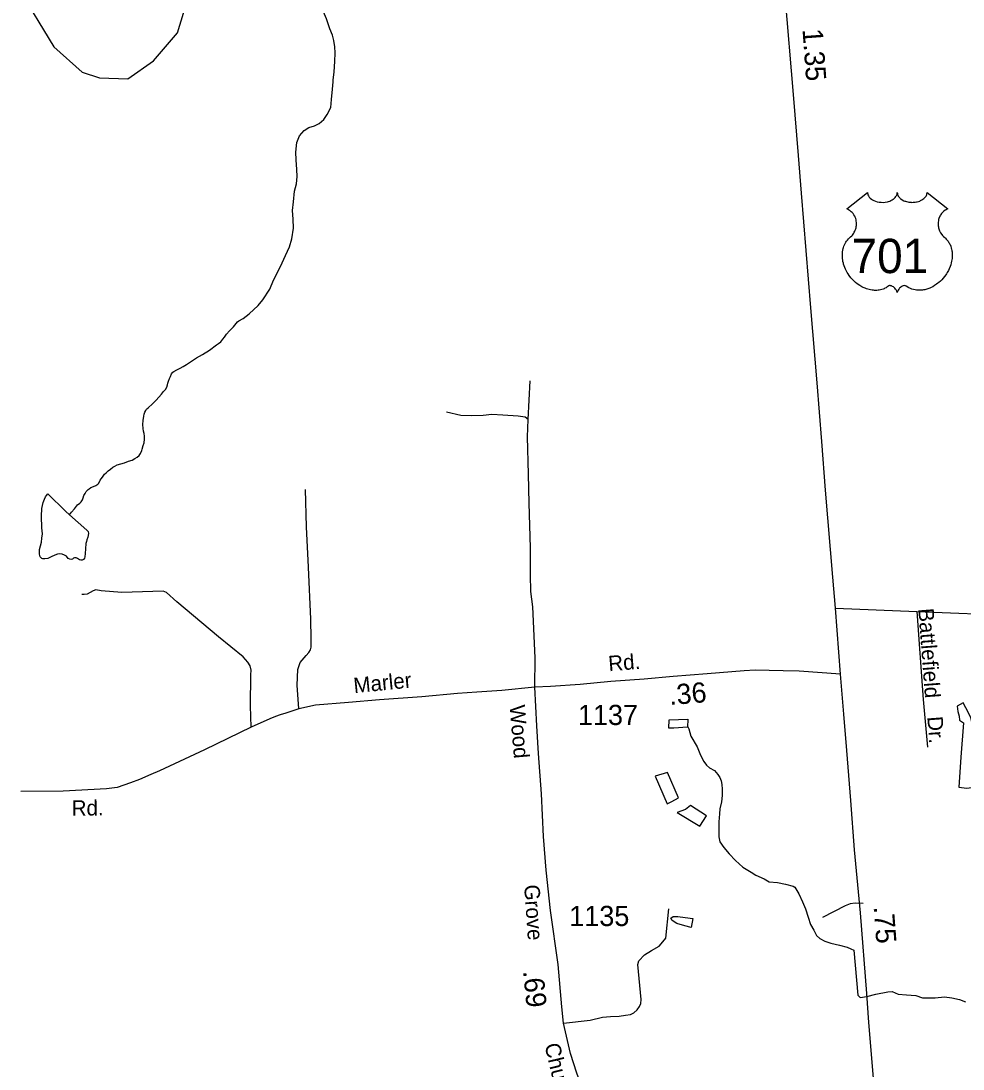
# Model space of a CAD drawing. Extents: x 2082433 to 2279600, y 546599 to 755198.
# Drawn here: x 2185139 to 2190966, y 571568 to 578053 of the extents above; entities that cross this region are included whole.
import ezdxf

# ---------------------------------------------------------------- set-up
doc = ezdxf.new("R2010")
doc.units = 0
for name, color, linetype in [('Exist Hydrographic Creek Single Shore', 7, 'Continuous'), ('Exist Hydrographic Misc Water Feature', 7, 'Continuous'), ('Exist Hydrographic Pond Under 1500 Sq Ft', 7, 'Continuous'), ('Exist Road Non-System Type 51', 7, 'Continuous'), ('Exist Road Non-System Type 51 Label', 7, 'Continuous'), ('Exist Road Primary US Attributed', 7, 'Continuous'), ('Exist Road Primary US Mileage Hundredths English Label', 7, 'Continuous'), ('Exist Road Primary US Shield CELL', 7, 'Continuous'), ('Exist Road Primary US Shield Number Label', 7, 'Continuous'), ('Exist Road Secondary Mileage Hundredths English Label', 7, 'Continuous'), ('Exist Road Secondary Type 51 Attributed', 7, 'Continuous'), ('Exist Road Secondary Type 51 Label', 7, 'Continuous'), ('Exist Road Secondary Type 51 Number Label', 7, 'Continuous')]:
    doc.layers.add(name, color=color, linetype=linetype)

msp = doc.modelspace()

# ---------------------------------------------------------------- linework, layer by layer
at = {"layer": 'Exist Hydrographic Creek Single Shore'}
for points in [[(2181467.1, 577886.7), (2181946.6, 577825.5), (2182314.5, 577956), (2182504.4, 577991.6), (2182948, 577958.6), (2183357.1, 578156.8), (2184057.2, 578077.1), (2184232.3, 578086.7), (2184340.1, 578153.3), (2184572.3, 578361.9), (2184713.1, 578414.8), (2185013.1, 578366), (2185122.2, 578259), (2185341.2, 577893.7), (2185516.3, 577735.9), (2185625.2, 577701), (2185800.3, 577694.1), (2185958.2, 577805.7), (2186106.3, 577979.9), (2186196.3, 578273.3), (2186279.4, 578389.7), (2186295.8, 578394), (2186829.9, 578608.7)], [(2187070.6, 577677.1), (2187070.3, 577686.8), (2187076.1, 577739.1), (2187079.6, 577803), (2187081.4, 577855.1), (2187081, 577892.9), (2187074.4, 577932.8), (2187066.7, 577964.8), (2187049.8, 578004.7), (2187027.9, 578066.7), (2187003.5, 578124.4), (2186974.8, 578200.1), (2186948.5, 578264), (2186932.1, 578316), (2186921.9, 578349.6), (2186917.6, 578361.6), (2186909.6, 578397.7), (2186903.5, 578439.6), (2186829.9, 578608.7)], [(2186486.6, 576197.5), (2186512.8, 576211.8), (2186550.5, 576240.2), (2186606.1, 576292.2), (2186633.8, 576326.5), (2186677.3, 576393), (2186701, 576449), (2186744.3, 576533.3), (2186774, 576601.4), (2186799.7, 576655.5), (2186815.1, 576705.5), (2186824.9, 576771.7), (2186822.4, 576825.7), (2186818.3, 576879.8), (2186825.5, 576933.5), (2186831.1, 576999.5), (2186842.9, 577045.6), (2186846.4, 577089.7), (2186844.4, 577133.7), (2186841.7, 577193.8), (2186839.9, 577241.5), (2186845.2, 577301.5), (2186860.8, 577341.8), (2186890.7, 577375.8), (2186920, 577394.1), (2186954.1, 577404.3), (2186984, 577418.5), (2187011.9, 577442.6), (2187033.8, 577475), (2187055.8, 577517.1), (2187059.1, 577566.9), (2187066.7, 577631.1), (2187070.6, 577677.1)], [(2185439.8, 574996.7), (2185451.9, 575012.7), (2185469.5, 575034.8), (2185489.2, 575059), (2185503.3, 575069), (2185511.3, 575077.1), (2185519.3, 575089.3), (2185523, 575103), (2185526.9, 575117), (2185534.9, 575129.1), (2185542.9, 575141.3), (2185554.8, 575153.3), (2185561, 575157.3), (2185570.8, 575165.5), (2185586.6, 575171.6), (2185600.7, 575179.6), (2185614.5, 575187.7), (2185620.6, 575193.6), (2185628.6, 575211.5), (2185634.6, 575219.5), (2185642.4, 575229.7), (2185656.3, 575247.9), (2185666.6, 575257.7), (2185677.8, 575269.8), (2185691.8, 575279.8), (2185706.3, 575292.2), (2185720.1, 575298.3), (2185734, 575306.3), (2185756, 575312.3), (2185780, 575318.4), (2185803.7, 575328.6), (2185825.9, 575334.6), (2185843.3, 575344.9), (2185857.5, 575352.9), (2185869.6, 575364.9), (2185877.6, 575377.1), (2185885.4, 575395), (2185889.2, 575402.9), (2185895.4, 575425.1), (2185900.9, 575443.3), (2185903, 575465.3), (2185903, 575483.1), (2185900.7, 575500.9), (2185896.8, 575514.9), (2185894.8, 575531), (2185892.7, 575556.8), (2185894.2, 575581), (2185898.1, 575607.1), (2185899.9, 575621), (2185904.2, 575633), (2185910, 575643.1), (2185915.7, 575651.1), (2185926, 575658.9), (2185951.6, 575683.4), (2185975.6, 575707.4), (2185991.4, 575725.7), (2186007.6, 575743.5), (2186021.3, 575759.7), (2186033.4, 575773.6), (2186040.8, 575787.9), (2186045.3, 575801.9), (2186046.9, 575811.8), (2186050.6, 575823.8), (2186056.8, 575839.9), (2186062.9, 575854), (2186070.7, 575869.8), (2186078.3, 575880), (2186084.5, 575884), (2186102.3, 575894.2), (2186124.4, 575904.3), (2186142.3, 575914.2), (2186162.6, 575926.5), (2186188, 575944.6), (2186224.1, 575968.7), (2186261.8, 575988.9), (2186304.1, 576015.4), (2186347.7, 576048.2), (2186361.3, 576058.3), (2186375.8, 576068.2), (2186387.5, 576084.8), (2186397.6, 576096.6), (2186409.5, 576115.1), (2186429.4, 576135.2), (2186453.3, 576161.2), (2186478.8, 576191.8), (2186486.6, 576197.5)], [(2189261.8, 573689), (2189271.2, 573671.9), (2189283.5, 573627.8), (2189321.8, 573562), (2189342.1, 573510.3), (2189362.6, 573470.3), (2189378.6, 573448.8), (2189398.5, 573430.8), (2189429.1, 573414.8), (2189449, 573391.1), (2189462.9, 573371.2), (2189469.5, 573351.2), (2189473.4, 573329.4), (2189475.6, 573299.1), (2189475.8, 573261.4), (2189472.1, 573221.4), (2189462.1, 573177.5), (2189460.4, 573147.3), (2189455.1, 573097.4), (2189455.1, 573043.5), (2189455.5, 573005.3), (2189461.7, 572973.6), (2189485.9, 572939.5), (2189520.5, 572899.8), (2189558.7, 572858), (2189604.8, 572816.5), (2189655.2, 572785), (2189685.4, 572767), (2189735.4, 572745.3), (2189767.2, 572725.4), (2189819.5, 572722), (2189867.5, 572712.3), (2189915.9, 572698.5), (2189925.9, 572692.6), (2189949.9, 572652.8), (2189973.9, 572603), (2189992.5, 572559.2), (2190008.9, 572507.3), (2190022.9, 572461.3), (2190043.2, 572427.4), (2190059.8, 572393.8), (2190079.7, 572375.7), (2190111.9, 572359.9), (2190148, 572346.3), (2190202.1, 572334.6), (2190250.3, 572322.8), (2190272.2, 572311.4), (2190289.9, 572303.4), (2190315.9, 572025.7), (2190323.9, 572017.6), (2190329.9, 572009.9), (2190372.1, 572016.1), (2190427.7, 572030.4), (2190501.9, 572044.7), (2190527.7, 572047.3), (2190566.1, 572031.4), (2190615.9, 572027.5), (2190674.1, 572022), (2190716, 572008.3), (2190745.9, 572008.7), (2190793.9, 572008.7), (2190851.9, 572015.4), (2190897.8, 572007.7), (2190943.8, 571997.9), (2190982.3, 571984.3)]]:
    msp.add_lwpolyline(points, dxfattribs=at)
at = {"layer": 'Exist Hydrographic Misc Water Feature'}
msp.add_lwpolyline([(2189295, 572498.3), (2189285.5, 572444.2), (2189245.5, 572454.3), (2189195.1, 572467.9), (2189167.4, 572487.6), (2189159.2, 572501.4), (2189173.2, 572511.4), (2189202.9, 572511.8), (2189247, 572505.9), (2189295, 572498.3)], dxfattribs=at)
at = {"layer": 'Exist Hydrographic Pond Under 1500 Sq Ft'}
for points in [[(2185439.8, 574996.7), (2185546.2, 574903.2), (2185554.4, 574893.5), (2185556.2, 574881.4), (2185552.6, 574859.3), (2185546.6, 574841.5), (2185544.3, 574831.3), (2185540.7, 574819.2), (2185536.8, 574787.4), (2185535.1, 574757.2), (2185533.5, 574737.2), (2185531.2, 574729.4), (2185525.3, 574721.4), (2185517.3, 574717.3), (2185509.3, 574717.4), (2185501.1, 574719), (2185495.3, 574723.1), (2185487.5, 574727.1), (2185479.3, 574731.2), (2185469.5, 574731.1), (2185463.1, 574729.2), (2185457, 574722.8), (2185449, 574720.7), (2185441.4, 574722.7), (2185431.4, 574726.7), (2185419.3, 574740.7), (2185407.4, 574748.5), (2185393, 574754.4), (2185375.2, 574756.3), (2185365.5, 574754.5), (2185357.5, 574752.4), (2185329, 574740.1), (2185305.3, 574727.9), (2185285.6, 574724), (2185273.3, 574723.8), (2185267.5, 574727.9), (2185257.3, 574737.6), (2185253.6, 574753.6), (2185253, 574781.6), (2185259.3, 574805.8), (2185265.1, 574827.6), (2185268.6, 574851.8), (2185270.8, 574879.9), (2185268.1, 574916), (2185266.1, 574989.7), (2185267.3, 575035.7), (2185275.3, 575073.8), (2185283.3, 575093.7), (2185291.3, 575107.9), (2185297.1, 575117.6), (2185305.3, 575127.7), (2185413.5, 575020.5), (2185439.8, 574996.7)], [(2191018.6, 573309.8), (2191036.9, 573311.9), (2191098.8, 573338.6), (2191100.9, 573356.6), (2191092.2, 573384.6), (2191066.2, 573432.4), (2191051.8, 573496.2), (2191036.9, 573562.1), (2191028.7, 573627.8), (2191024.4, 573683.6), (2191018.2, 573725.9), (2191011.7, 573747.6), (2190983.6, 573803.3), (2190967.4, 573833.4), (2190929.4, 573813.1), (2190933.7, 573779.3), (2190941.7, 573751.3), (2190944.2, 573727.4), (2190968.4, 573709.5), (2190953.4, 573497.3), (2190940.7, 573311.4), (2190989.1, 573305.7), (2191018.6, 573309.8)], [(2189177.5, 573677.5), (2189147.2, 573677.6), (2189149.2, 573727.6), (2189263.1, 573732.3), (2189261.6, 573682.2), (2189177.5, 573677.5)], [(2189165.5, 573223.4), (2189205.5, 573245.8), (2189138.4, 573403.1), (2189062.6, 573380.9), (2189135.6, 573209.3), (2189165.5, 573223.4)], [(2189197.7, 573154.8), (2189338.4, 573069.9), (2189380.2, 573134.2), (2189279.8, 573197.6), (2189249.8, 573173.3), (2189197.7, 573154.8)]]:
    msp.add_lwpolyline(points, dxfattribs=at)
at = {"layer": 'Exist Road Non-System Type 51'}
for p, q in [((2188276.2, 575586.4), (2188287.6, 575826)), ((2190177.4, 574419.7), (2190681.2, 574398.8))]:
    msp.add_line(p, q, dxfattribs=at)
for points in [[(2188276.2, 575586.4), (2188257.6, 575601.9), (2188214.3, 575607.1), (2188120.3, 575613.3), (2188052.1, 575618.4), (2187998.4, 575612.2), (2187927.1, 575610.2), (2187860, 575612.2), (2187770.2, 575631.8)], [(2188316.5, 573929.8), (2188319.6, 574112.6), (2188304.1, 574427.6), (2188292.7, 574523.7), (2188290.7, 574624.9), (2188290.7, 574793.2), (2188282.4, 575069), (2188278.3, 575248.7), (2188273.1, 575480), (2188276.2, 575586.4)], [(2186857.2, 573796.6), (2186846.9, 573943.3), (2186851, 574039.3), (2186866.5, 574083.7), (2186903.7, 574127.1), (2186919.2, 574145.7), (2186930.5, 574162.2), (2186934.7, 574178.7), (2186934.7, 574230.4), (2186932.6, 574351.2), (2186918.1, 574672.4), (2186905.7, 574923.4), (2186899.5, 575153.7)], [(2186562.9, 573684), (2186558.7, 573814.2), (2186560.8, 574006.3), (2186561.8, 574036.2), (2186555.6, 574063.1), (2186542.2, 574084.8), (2186513.3, 574117.8), (2186361.5, 574242.8), (2186103.3, 574458.6), (2186039.2, 574516.5), (2186018.6, 574524.7), (2185762.5, 574517.5), (2185635.4, 574527.8), (2185602.4, 574534), (2185584.8, 574527.8), (2185547.6, 574507.2), (2185530.1, 574504.1), (2185515.6, 574504.1)], [(2190681.2, 574398.8), (2190720.5, 573853.4), (2190745.9, 573558.8)], [(2190681.2, 574398.8), (2191097.2, 574382.6), (2191721.1, 574344.5)], [(2190349, 572592.2), (2190298.4, 572594.2), (2190268.4, 572589.1), (2190236.4, 572576.7), (2190098, 572505.4)], [(2188494.4, 571850.9), (2188660.7, 571869.5), (2188736.1, 571889.1), (2188784.6, 571892.2), (2188838.4, 571894.3), (2188878.6, 571900.5), (2188908.6, 571905.6), (2188929.2, 571916), (2188949.9, 571933.5), (2188965.4, 571954.2), (2188972.6, 571972.8), (2188974.7, 571997.6), (2188954, 572215.5), (2188961.3, 572237.2), (2188996.4, 572275.4), (2189038.7, 572301.2), (2189087.3, 572329.1), (2189110, 572354.9), (2189128.6, 572376.6), (2189147.2, 572558.4)]]:
    msp.add_lwpolyline(points, dxfattribs=at)
at = {"layer": 'Exist Road Primary US Attributed'}
for points in [[(2190208, 574010.9), (2190177.4, 574419.7), (2190160.3, 574612.2), (2190116.1, 575150.4), (2190092.6, 575451.5), (2190065, 575813), (2190025.8, 576278), (2189967, 576987.4), (2189948.3, 577219.9), (2189918.5, 577598), (2189866.5, 578211.2), (2189845.7, 578473.1), (2189825.2, 578727.7)], [(2190528.7, 570082.8), (2190518.4, 570213.9), (2190498, 570476.2), (2190469.9, 570808.4), (2190441, 571145.6), (2190420.5, 571412.2), (2190383.9, 571856.7), (2190372, 572034.7), (2190331.9, 572533.8), (2190295.3, 572924.7), (2190273.2, 573230.4), (2190247.6, 573539.5), (2190228.9, 573764.4), (2190208, 574010.9)]]:
    msp.add_lwpolyline(points, dxfattribs=at)
at = {"layer": 'Exist Road Primary US Shield CELL'}
msp.add_lwpolyline([(2190375.7, 576992), (2190376, 576986.7), (2190377.3, 576980.4), (2190378.3, 576977.1), (2190381.3, 576970.9), (2190386.1, 576963.5), (2190392.9, 576956.3), (2190400.6, 576950), (2190405.8, 576946.7), (2190414.5, 576942), (2190424.5, 576937.8), (2190435.6, 576934.6), (2190446.9, 576932.3), (2190459.3, 576930.9), (2190471.5, 576930.7), (2190484.7, 576931.7), (2190499.3, 576934.5), (2190506.1, 576936.3), (2190513.6, 576938.8), (2190520.6, 576941.7), (2190528.2, 576945.8), (2190534.4, 576949.8), (2190539.2, 576953.3), (2190546.1, 576959.8), (2190551.5, 576966.6), (2190553.8, 576970.4), (2190555.7, 576974), (2190558.4, 576981.8), (2190559.2, 576985.2), (2190559.7, 576992.3), (2190560.2, 576986.3), (2190560.8, 576982.6), (2190561.8, 576979), (2190563.3, 576975.1), (2190566, 576969.6), (2190569.1, 576965.1), (2190574.8, 576958.3), (2190578.4, 576955), (2190581.6, 576952.3), (2190590.4, 576946.3), (2190600.6, 576941.1), (2190605.6, 576938.9), (2190610.8, 576937.1), (2190617.3, 576935.1), (2190624, 576933.5), (2190630.7, 576932.4), (2190637.6, 576931.4), (2190644.6, 576930.9), (2190650.3, 576930.7), (2190657.2, 576930.8), (2190663.7, 576931.2), (2190670.3, 576931.9), (2190677.6, 576933.1), (2190683.4, 576934.4), (2190691.2, 576936.5), (2190698.2, 576939), (2190704.3, 576941.7), (2190712.3, 576945.8), (2190718.8, 576949.9), (2190723.5, 576953.7), (2190729.1, 576958.8), (2190734.4, 576965), (2190737.5, 576969.5), (2190739.7, 576974.1), (2190741.8, 576979), (2190743, 576984.1), (2190743.6, 576988.6), (2190743.8, 576992.4), (2190872.3, 576890), (2190869.3, 576888.8), (2190862.3, 576885.4), (2190856.8, 576882.2), (2190847.9, 576875.9), (2190844.1, 576872.5), (2190840.3, 576868.9), (2190836.9, 576865.1), (2190833.8, 576861.6), (2190830.1, 576856.4), (2190826.7, 576851.2), (2190823.5, 576845.5), (2190821.1, 576840.6), (2190817.1, 576830.3), (2190815.2, 576823.7), (2190814, 576818.2), (2190812.5, 576806.7), (2190812.1, 576801.2), (2190812.1, 576795.8), (2190812.4, 576790.1), (2190812.9, 576784.7), (2190813.9, 576779), (2190814.8, 576774), (2190816.4, 576767.8), (2190818.7, 576760.7), (2190821.5, 576753.7), (2190827.4, 576742.6), (2190835, 576731.2), (2190840.3, 576724.8), (2190845.7, 576719.3), (2190853.6, 576712.6), (2190857.9, 576708.8), (2190862.8, 576703.9), (2190870.9, 576694.5), (2190874.1, 576690.1), (2190877.4, 576685.2), (2190880.5, 576680.1), (2190883.5, 576674.6), (2190886, 576669.9), (2190890.5, 576658.8), (2190893.8, 576648.1), (2190895.3, 576642.5), (2190897.7, 576629.9), (2190898.6, 576623.7), (2190899.6, 576611.3), (2190899.6, 576596.4), (2190898.5, 576582.3), (2190895.8, 576565.8), (2190893.6, 576555.9), (2190890.2, 576544.5), (2190887, 576534.5), (2190881.1, 576519.9), (2190875.9, 576509.2), (2190869.1, 576496.8), (2190864.5, 576489.2), (2190859.1, 576481.2), (2190852.3, 576471.9), (2190844.4, 576462), (2190835, 576451.6), (2190827.3, 576443.9), (2190817.3, 576435), (2190811.2, 576430), (2190802.5, 576423.4), (2190790.7, 576415.5), (2190779, 576408.8), (2190769, 576403.7), (2190760.2, 576399.9), (2190748.8, 576395.5), (2190729.8, 576390.3), (2190722.9, 576388.9), (2190714.7, 576387.6), (2190707.1, 576386.9), (2190699.6, 576386.4), (2190689.6, 576386.4), (2190679.6, 576387.2), (2190670.2, 576388.5), (2190660.4, 576390.6), (2190650.2, 576393.6), (2190640.9, 576397.3), (2190631.5, 576401.9), (2190615.5, 576412), (2190610.9, 576414.4), (2190608.4, 576415.1), (2190602.2, 576415.4), (2190596.4, 576414.2), (2190590.5, 576411.8), (2190587, 576409.9), (2190582.2, 576406.8), (2190578.6, 576403.9), (2190574.2, 576399.7), (2190571.1, 576396.2), (2190568.8, 576393.5), (2190564.3, 576386.4), (2190562.7, 576383.1), (2190561.1, 576378.7), (2190559.6, 576372.4), (2190557.6, 576380.4), (2190555.2, 576385.7), (2190552.5, 576390.3), (2190549.6, 576394.3), (2190545.1, 576399.5), (2190541.1, 576403.4), (2190536.3, 576407.3), (2190531.1, 576410.4), (2190527, 576412.6), (2190523.2, 576414), (2190518.5, 576415.1), (2190514.7, 576415.4), (2190511.6, 576415.4), (2190507.3, 576414.4), (2190501.5, 576410.2), (2190496, 576406.4), (2190490, 576402.7), (2190482.9, 576398.9), (2190477.6, 576396.4), (2190471.4, 576394), (2190464.1, 576391.6), (2190456.2, 576389.5), (2190448.1, 576387.9), (2190440.9, 576386.8), (2190433.3, 576386.1), (2190426.4, 576385.9), (2190419.1, 576386), (2190412.4, 576386.5), (2190404.6, 576387.2), (2190394.8, 576388.6), (2190386.8, 576390.4), (2190378.3, 576392.7), (2190369.6, 576395.5), (2190360.2, 576399), (2190348.5, 576404.1), (2190340.4, 576408.3), (2190327.6, 576415.7), (2190312.5, 576426.1), (2190301.2, 576435.3), (2190292.8, 576442.8), (2190280.6, 576455.3), (2190273.4, 576463.4), (2190262.2, 576478), (2190254.9, 576488.5), (2190250.3, 576496.3), (2190243.4, 576508.8), (2190239.7, 576516.6), (2190234.8, 576528), (2190231, 576538.4), (2190227.8, 576548.3), (2190226.1, 576554.6), (2190223.7, 576565.6), (2190222.2, 576573.4), (2190220.7, 576584.1), (2190219.9, 576595.5), (2190219.8, 576605.9), (2190220.1, 576614.5), (2190221, 576624.6), (2190222.7, 576635.4), (2190224.8, 576644.5), (2190226.7, 576651.2), (2190229.4, 576659.2), (2190233, 576668.1), (2190237.3, 576676.6), (2190241.3, 576683.7), (2190246.4, 576691.3), (2190251.4, 576697.7), (2190258, 576704.9), (2190264.8, 576711.4), (2190271.1, 576716.5), (2190278.5, 576723.8), (2190282.4, 576728.2), (2190287.1, 576734.4), (2190290.8, 576740.1), (2190293.8, 576745.2), (2190297.7, 576752.7), (2190300, 576758.3), (2190303, 576767), (2190304.5, 576773), (2190306, 576780.9), (2190307, 576788.2), (2190307.4, 576797.4), (2190307.1, 576805), (2190306.1, 576813.9), (2190304.5, 576822.4), (2190302.5, 576829.9), (2190299.3, 576838.4), (2190296.3, 576844.6), (2190291.4, 576853.1), (2190285.9, 576860.9), (2190280.3, 576867.3), (2190274.6, 576873), (2190269.1, 576877.2), (2190263.9, 576880.9), (2190257.4, 576884.9), (2190251.1, 576888), (2190247.1, 576889.6)], close=True, dxfattribs=at)
at = {"layer": 'Exist Road Secondary Type 51 Attributed'}
for points in [[(2190208, 574010.9), (2189952.1, 574030.1), (2189853.3, 574032.6), (2189679.6, 574035.2), (2189612.3, 574030.9), (2189383, 574013.5), (2189173.8, 573996.4), (2188993.2, 573980.8), (2188787, 573966.5), (2188597.1, 573948.1), (2188413.4, 573935.8), (2188316.5, 573929.8)], [(2188316.5, 573929.8), (2188113.2, 573909.3), (2187958.1, 573899.1), (2187839.6, 573890.9), (2187619.1, 573870.5), (2187356.6, 573853.2), (2187165.2, 573836.6), (2186961.3, 573819.1), (2186857.2, 573796.6), (2186776.6, 573770.6), (2186741.3, 573759.6), (2186713.6, 573749.1), (2186677.5, 573734.6), (2186562.9, 573684), (2186273.8, 573542.9), (2185995, 573412.8), (2185940.9, 573390), (2185872.6, 573358.7), (2185815.6, 573338.7), (2185733.1, 573310.2), (2185667.6, 573301.7), (2185400, 573287.5), (2185138.1, 573284.6)], [(2188998.1, 570332.5), (2188931, 570518.4), (2188881.4, 570675.4), (2188809.4, 570881.1), (2188732, 571096), (2188669, 571295.3), (2188578.1, 571542.1), (2188538.9, 571662.9), (2188494.4, 571850.9), (2188485.1, 571953.1), (2188462.4, 572214.4), (2188414.9, 572549.1), (2188387, 572798), (2188371.5, 573006.6), (2188358.1, 573269.9), (2188339.5, 573519.9), (2188328.9, 573692.3), (2188316.5, 573929.8)]]:
    msp.add_lwpolyline(points, dxfattribs=at)

# ---------------------------------------------------------------- texts
at = {"layer": 'Exist Road Non-System Type 51 Label'}
for s, p in [('Battlefield', (2190689.6, 574416.1)), ('Dr.', (2190745.2, 573747.4))]:
    msp.add_text(s, height=95, rotation=274.32923, dxfattribs=at).set_placement(p)
at = {"layer": 'Exist Road Primary US Mileage Hundredths English Label'}
for s, rotation, p in [('1.35', 274.17044, (2189973.1, 578001.4)), ('.75', 274.33006, (2190413.2, 572571.8))]:
    msp.add_text(s, height=125, rotation=rotation, dxfattribs=at).set_placement(p)
at = {"layer": 'Exist Road Primary US Shield Number Label'}
msp.add_text('701', height=212.5, dxfattribs=at).set_placement((2190276.9, 576492.7))
at = {"layer": 'Exist Road Secondary Mileage Hundredths English Label'}
for s, rotation, p in [('.36', 4.68003, (2189152.5, 573819.8)), ('.69', 275.62718, (2188244.6, 572174.1))]:
    msp.add_text(s, height=125, rotation=rotation, dxfattribs=at).set_placement(p)
at = {"layer": 'Exist Road Secondary Type 51 Label'}
for s, rotation, p in [('Rd.', 4.74279, (2188775.8, 574028.7)), ('Marler', 5.67213, (2187200.2, 573893.4)), ('Wood', 274.77108, (2188161.1, 573816.9)), ('Rd.', 0.33251, (2185452.5, 573135.7)), ('Grove', 273.89865, (2188251.3, 572706.1)), ('Church', 283.36703, (2188376.6, 571716.8))]:
    msp.add_text(s, height=95, rotation=rotation, dxfattribs=at).set_placement(p)
at = {"layer": 'Exist Road Secondary Type 51 Number Label'}
for s, p in [('1137', (2188584, 573696.4)), ('1135', (2188530.3, 572452.6))]:
    msp.add_text(s, height=125, dxfattribs=at).set_placement(p)

doc.saveas('drawing.dxf')
